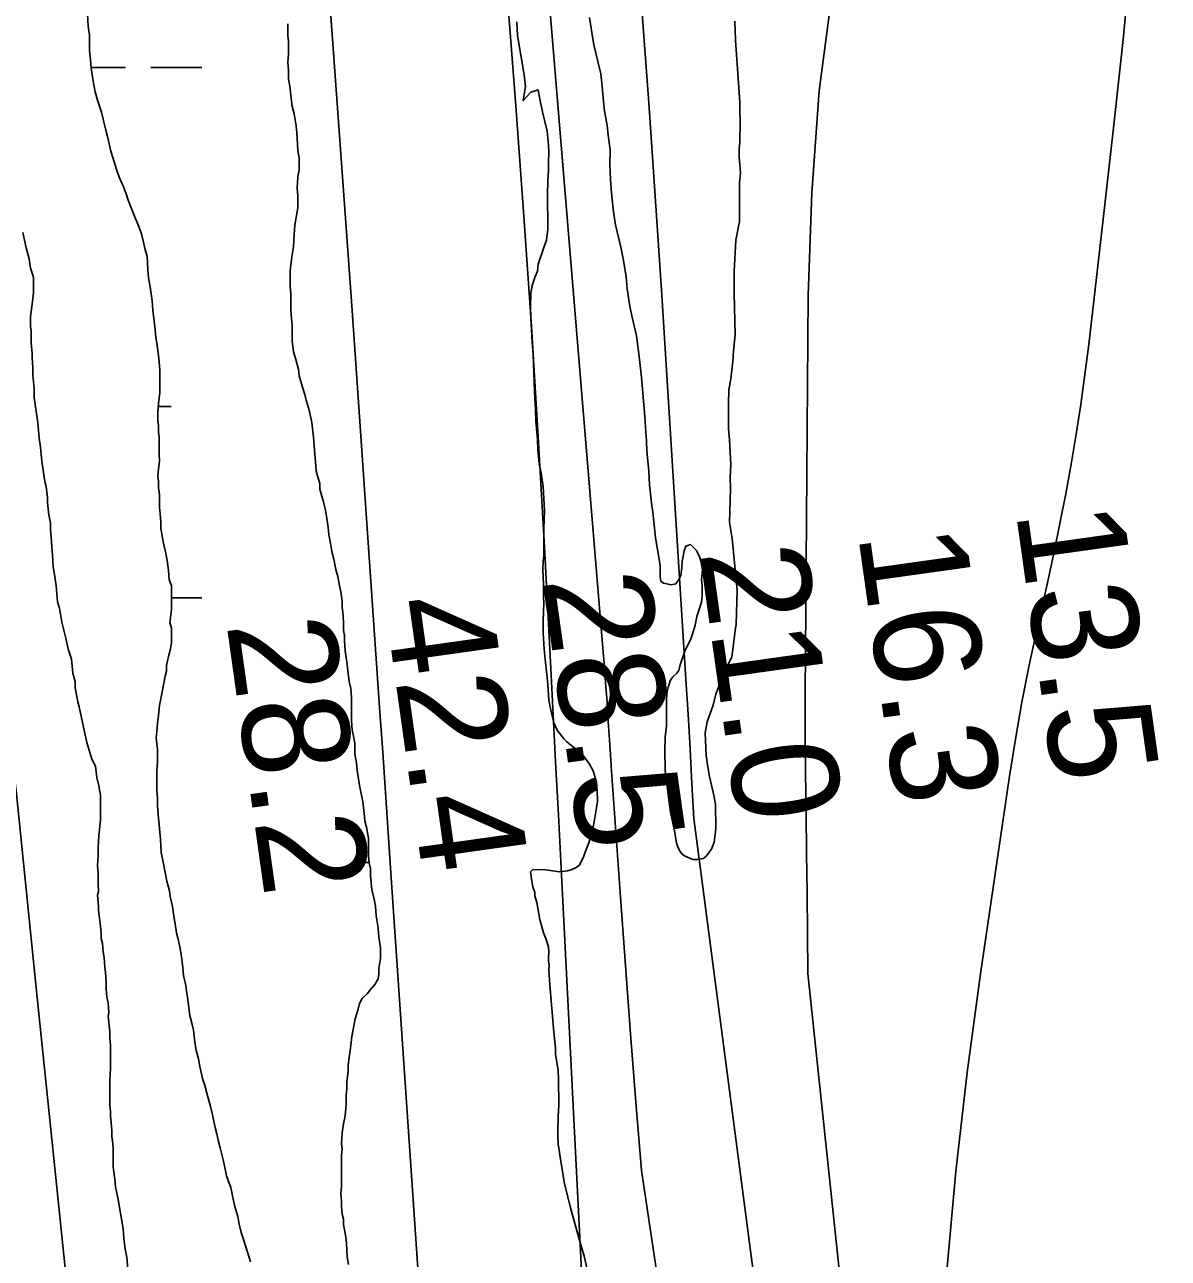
# Model space of a CAD drawing. Extents: x 3250478 to 3288318, y 788638 to 816472.
# Drawn here: x 3273956 to 3274673, y 801177 to 801951 of the extents above; entities that cross this region are included whole.
import ezdxf

# ---------------------------------------------------------------- set-up
doc = ezdxf.new("R2010")
doc.units = 0
for name, color, linetype in [('V-LEVE-TOET', 7, 'Continuous'), ('V-RIVR-RANG', 7, 'Continuous'), ('V-SITE-VEGE', 7, 'Continuous'), ('V-TOPO-DPTH', 7, 'Continuous'), ('V-TOPO-MAJR', 7, 'Continuous'), ('V-TOPO-MINR', 7, 'Continuous'), ('V-WETL-SWMP', 7, 'Continuous')]:
    doc.layers.add(name, color=color, linetype=linetype)

msp = doc.modelspace()

# ---------------------------------------------------------------- linework, layer by layer
at = {"layer": 'V-LEVE-TOET'}
msp.add_lwpolyline([(3274066.66, 800323.54), (3274045.78, 800530.48), (3274025.98, 800731.45), (3274004.89, 800943.51), (3273984.23, 801142.35), (3273963.14, 801346.52), (3273950.66, 801470.34), (3273933.7, 801597.14), (3273919.94, 801725.87), (3273900.35, 801918.1), (3273882.08, 802084.55)], dxfattribs=at)
at = {"layer": 'V-SITE-VEGE'}
for points in [[(3274264.58, 801952.56), (3274265.02, 801943.94), (3274269.16, 801919.26), (3274270.14, 801912.08), (3274268.56, 801903.14), (3274273.37, 801908.4), (3274277.94, 801909.91), (3274278.58, 801906.47), (3274279.21, 801903.02), (3274280.76, 801896.14), (3274283.54, 801884.1), (3274283.87, 801881.81), (3274284.55, 801875.2), (3274284.62, 801870.88), (3274284.44, 801864.55), (3274284.51, 801859.95), (3274284.07, 801852.17), (3274283.9, 801844.97), (3274283.97, 801822.53), (3274283.22, 801815.61), (3274281.57, 801810.98), (3274278, 801800.56), (3274277.5, 801796.24), (3274276.12, 801792.77), (3274274.19, 801787.26), (3274273.41, 801782.36), (3274273.26, 801774.02), (3274273.37, 801767.11), (3274273.78, 801759.35), (3274274.2, 801751.59), (3274274.9, 801743.83), (3274275.38, 801732.33), (3274275.48, 801726), (3274275.93, 801716.22), (3274276.32, 801709.61), (3274276.45, 801701.84), (3274277.5, 801690.64), (3274277.89, 801684.03), (3274278.61, 801675.41), (3274279.85, 801669.38), (3274281.14, 801661.06), (3274281.97, 801645.82), (3274281.58, 801634.59), (3274281.56, 801617.61), (3274281.04, 801614.44), (3274280.84, 801608.97), (3274281.29, 801599.48), (3274281.41, 801591.71), (3274281.47, 801587.97), (3274281.08, 801576.75), (3274281.21, 801568.98), (3274281.66, 801558.92), (3274282.34, 801552.6), (3274283.35, 801543.12), (3274284.04, 801536.8), (3274284.77, 801527.03), (3274286.02, 801520.72), (3274287.88, 801512.69), (3274289.97, 801508.12), (3274294.38, 801502.44), (3274295.84, 801501.02), (3274300.51, 801497.07), (3274303.42, 801494.81), (3274306.35, 801491.99), (3274310.17, 801486.87), (3274312.54, 801482.59), (3274314.68, 801475.43), (3274315.04, 801470.55), (3274315.16, 801463.36), (3274314.65, 801459.32), (3274313.33, 801451.82), (3274312.54, 801447.49), (3274311.74, 801443.73), (3274309.83, 801437.37), (3274308.17, 801433.32), (3274306.52, 801428.68), (3274304.01, 801423.46), (3274301.73, 801421.99)], [(3274317.2, 801920.04), (3274315.65, 801926.93), (3274312.88, 801938.1), (3274311.6, 801945.85), (3274310.29, 801955.33)], [(3274401.26, 801953.07), (3274401.74, 801940.99), (3274404.39, 801902.19), (3274404.68, 801884.35), (3274404.43, 801882.33), (3274404.51, 801877.16), (3274404.01, 801872.83), (3274404.09, 801867.94), (3274404.83, 801857.88), (3274404.35, 801851.55), (3274404.18, 801827.37), (3274402.06, 801815.54), (3274400.95, 801795.95), (3274400.88, 801782.14), (3274401.59, 801756.26), (3274400.61, 801746.17), (3274400.14, 801739.54), (3274398.88, 801728.59), (3274397.56, 801721.66), (3274397.41, 801713.02), (3274397.38, 801697.2), (3274398.07, 801690.3), (3274398.9, 801674.78), (3274398.45, 801666.71), (3274398.56, 801659.81), (3274398.05, 801638.51), (3274399.65, 801628.46), (3274402.77, 801596), (3274402.26, 801574.7)], [(3274402.26, 801574.7), (3274401.46, 801570.66), (3274400.71, 801563.74), (3274399.43, 801554.22), (3274396.08, 801547.26), (3274394.44, 801542.63), (3274391.38, 801535.67), (3274389.45, 801530.75), (3274387.84, 801523.82), (3274383.98, 801513.4), (3274382.65, 801506.47), (3274383.46, 801492.38), (3274384.13, 801486.35), (3274385.4, 801479.18), (3274387.88, 801468.28), (3274389.14, 801461.68), (3274389.39, 801446.15), (3274388.38, 801437.79), (3274386.72, 801433.45), (3274383.34, 801429.08), (3274381.64, 801427.61), (3274377.91, 801426.97), (3274375.03, 801426.93), (3274370.68, 801428.87), (3274368.65, 801429.98), (3274366.89, 801432.26), (3274365.4, 801435.4), (3274364.79, 801437.4), (3274363.21, 801446.01), (3274361.02, 801456.62), (3274360.06, 801462.94), (3274357.72, 801482.75), (3274357.5, 801495.7), (3274357.66, 801503.76), (3274358.41, 801510.96), (3274358.58, 801518.16), (3274358.43, 801527.37), (3274358.91, 801532.84), (3274360.83, 801539.2), (3274362.51, 801541.53), (3274365.06, 801543.88), (3274366.19, 801545.62), (3274366.99, 801549.09), (3274370.29, 801558.35), (3274373.64, 801564.73), (3274375.29, 801569.94), (3274376.37, 801573.99), (3274377.43, 801579.47), (3274380.45, 801588.44), (3274380.96, 801592.48), (3274380.86, 801598.52), (3274380.51, 801602.54), (3274380.98, 801608.59), (3274380.33, 801613.47), (3274379.12, 801616.91), (3274377.33, 801620.91), (3274373.53, 801624.58), (3274370.67, 801623.67), (3274369.56, 801620.78), (3274368.77, 801616.16), (3274368.23, 801614.14), (3274368.01, 801610.11), (3274367.51, 801605.49), (3274366.4, 801602.89), (3274364.44, 801599.98), (3274361.57, 801599.35), (3274356.66, 801600.43), (3274354.91, 801601.55), (3274354.58, 801604.13), (3274354.47, 801611.04), (3274354.13, 801614.2), (3274351.59, 801628.83), (3274349.89, 801644.92), (3274349.25, 801648.93), (3274347.88, 801662.15), (3274347.45, 801670.77), (3274346.1, 801683.12), (3274346, 801689.46), (3274345.28, 801698.36), (3274344.88, 801704.97), (3274342.75, 801729.4), (3274341.39, 801742.61), (3274339.74, 801755.53), (3274336.66, 801768.14), (3274335.41, 801774.17), (3274333.79, 801785.08), (3274333.09, 801792.55), (3274331.48, 801802.88), (3274329.91, 801811.2), (3274326.52, 801825.24), (3274325.23, 801833.28), (3274323.89, 801845.34), (3274323.46, 801853.68), (3274323.02, 801862.88), (3274323.16, 801872.38), (3274321.86, 801881.56), (3274321.18, 801887.59), (3274319.6, 801896.78), (3274318.93, 801902.52), (3274318.19, 801912), (3274317.2, 801920.04)], [(3273964.09, 801701.06), (3273961.88, 801716.86), (3273961.87, 801722.57), (3273960.99, 801730.91), (3273960.98, 801735.74), (3273960.54, 801741.89), (3273960.53, 801744.53), (3273960.09, 801751.11), (3273960.08, 801759.02), (3273959.64, 801761.21), (3273959.64, 801762.97), (3273959.63, 801767.8), (3273960.94, 801777.02), (3273961.38, 801782.73), (3273961.37, 801792.39), (3273959.6, 801798.1), (3273958.72, 801803.81), (3273956.96, 801810.83), (3273954.75, 801820.49)], [(3274021.7, 801158.34), (3274019.93, 801177.22), (3274019.04, 801182.49), (3274018.16, 801189.51), (3274017.71, 801195.22), (3274014.62, 801213.66), (3274012.86, 801221.57), (3274012.41, 801226.4), (3274011.53, 801233.86), (3274011.52, 801246.16), (3274011.08, 801250.55), (3274010.63, 801253.18), (3274010.62, 801256.7), (3274010.18, 801261.96), (3274009.74, 801265.92), (3274009.74, 801268.99), (3274009.29, 801272.94), (3274009.28, 801288.31), (3274009.71, 801295.78), (3274009.7, 801310.71), (3274009.26, 801314.66), (3274009.25, 801319.05), (3274008.36, 801328.71), (3274008.8, 801330.91), (3274008.35, 801337.05), (3274007.47, 801340.57), (3274007.03, 801345.84), (3274007.02, 801350.23), (3274006.58, 801355.94), (3274006.14, 801359.45), (3274005.69, 801365.59), (3274005.25, 801369.11), (3274004.81, 801374.38), (3274003.92, 801377.45), (3274003.92, 801380.96), (3274003.03, 801388.87), (3274002.59, 801391.5), (3274002.15, 801395.46), (3274002.15, 801397.65), (3274001.7, 801404.68), (3274002.14, 801406.87), (3274002.13, 801411.7), (3274002.13, 801418.73), (3274001.68, 801423.12), (3274002.12, 801429.71), (3274002.11, 801434.54), (3274002.54, 801442), (3274003.41, 801451.67), (3274003.4, 801467.47), (3274002.51, 801473.18), (3274001.19, 801478.45), (3274000.31, 801485.47), (3273998.11, 801489.86), (3273995.02, 801500.4), (3273992.82, 801510.06), (3273990.17, 801522.79), (3273989.29, 801525.86), (3273987.52, 801534.65), (3273987.52, 801538.6), (3273986.2, 801543.87), (3273985.31, 801552.65), (3273983.11, 801559.23), (3273981.78, 801565.82), (3273979.14, 801575.92), (3273977.81, 801584.7), (3273976.49, 801588.65), (3273975.6, 801598.75), (3273974.72, 801605.77), (3273973.84, 801610.6), (3273973.39, 801618.07), (3273972.95, 801622.9), (3273972.5, 801629.49), (3273972.06, 801633.88), (3273972.05, 801638.27), (3273971.17, 801643.09), (3273970.28, 801651), (3273970.28, 801654.07), (3273969.4, 801661.1), (3273968.51, 801664.17), (3273966.75, 801676.91), (3273965.86, 801685.69), (3273964.98, 801691.4), (3273964.09, 801701.06)], [(3274301.73, 801421.99), (3274298.59, 801420.5), (3274296.3, 801419.89), (3274291.13, 801419.23), (3274288.54, 801419.76), (3274282.77, 801420.53), (3274274.71, 801420.69), (3274273.29, 801419.22), (3274273.96, 801413.48), (3274274.6, 801409.75), (3274275.81, 801406.31), (3274275.84, 801404.3), (3274277.06, 801400), (3274278.96, 801389.39), (3274280.17, 801385.67), (3274281.4, 801381.08), (3274282.9, 801377.37), (3274284.42, 801372.21), (3274284.76, 801369.05), (3274284.53, 801365.6), (3274284.56, 801363.58), (3274284.9, 801360.71), (3274284.65, 801357.83), (3274284.99, 801354.67), (3274285.39, 801348.34), (3274287.88, 801318.75), (3274288.91, 801308.69), (3274288.97, 801304.95), (3274290.58, 801294.62), (3274290.67, 801289.16), (3274290.94, 801272.76), (3274290.47, 801265.84), (3274290.33, 801257.21), (3274290.39, 801253.18), (3274290.47, 801248.58), (3274292.39, 801236.24), (3274293.34, 801231.36), (3274294.31, 801224.47), (3274298.02, 801209.28), (3274299.85, 801202.41), (3274303.83, 801188.08), (3274306.87, 801178.06), (3274308.43, 801170.89)]]:
    msp.add_lwpolyline(points, dxfattribs=at)
at = {"layer": 'V-TOPO-DPTH'}
msp.add_lwpolyline([(3274534.36, 801168.89), (3274539.91, 801231.2), (3274547.11, 801293.33), (3274555.39, 801355.36), (3274573.62, 801479.25), (3274577.31, 801502.54), (3274581.36, 801525.76), (3274585.94, 801548.88), (3274590.87, 801571.93), (3274597.36, 801600.67), (3274601.41, 801619.21), (3274605.27, 801637.78), (3274608.87, 801656.41), (3274612.29, 801675.07), (3274615.42, 801693.78), (3274618.32, 801712.53), (3274620.91, 801731.32), (3274623.27, 801750.14), (3274632.24, 801826.95), (3274638.69, 801884.23), (3274644.81, 801941.54), (3274650.44, 801998.9)], dxfattribs=at)
at = {"layer": 'V-TOPO-MAJR'}
msp.add_lwpolyline([(3274277.28, 802057.44), (3274318.42, 801562.15), (3274319.39, 801550), (3274320.32, 801537.85), (3274321.17, 801525.7), (3274321.97, 801513.54), (3274323.08, 801495.97), (3274323.29, 801492.6), (3274323.51, 801489.23), (3274323.74, 801485.86), (3274323.98, 801482.49), (3274329.57, 801403.44), (3274332.68, 801360.55), (3274335.9, 801317.68), (3274339.28, 801274.81), (3274342.78, 801231.96), (3274650.91, 799170.66)], dxfattribs=at)
at = {"layer": 'V-TOPO-MINR'}
for points in [[(3274250.17, 802078.57), (3274264.01, 801899.79), (3274269.1, 801830.6), (3274273.85, 801761.4), (3274278.08, 801692.15), (3274281.95, 801622.89), (3274286.14, 801542.84), (3274287.66, 801513.58), (3274289.17, 801484.32), (3274290.67, 801455.07), (3274292.16, 801425.81), (3274307.09, 801131.77)], [(3274650.44, 801998.9), (3274644.81, 801941.54), (3274638.69, 801884.23), (3274632.24, 801826.95), (3274623.27, 801750.14), (3274620.91, 801731.32), (3274618.32, 801712.53), (3274615.42, 801693.78), (3274612.29, 801675.07), (3274608.87, 801656.41), (3274605.27, 801637.78), (3274601.41, 801619.21), (3274597.36, 801600.67), (3274590.87, 801571.93), (3274585.94, 801548.88), (3274581.36, 801525.76), (3274577.31, 801502.54), (3274573.62, 801479.25), (3274555.39, 801355.36), (3274547.11, 801293.33), (3274539.91, 801231.2), (3274534.36, 801168.89)], [(3274206, 801118.45), (3274185.67, 801418.6), (3274183.96, 801443.82), (3274182.24, 801469.05), (3274180.51, 801494.27), (3274178.77, 801519.5), (3274165.74, 801707.96), (3274161.09, 801774.4), (3274156.38, 801840.83), (3274151.57, 801907.26), (3274146.7, 801973.68)], [(3274462.61, 801972.95), (3274454.27, 801909.34), (3274449.56, 801845.36), (3274447.26, 801781.14), (3274445.63, 801556.98), (3274445.53, 801531.8), (3274445.55, 801506.62), (3274445.73, 801481.44), (3274446.02, 801456.26), (3274446.37, 801431.08), (3274446.67, 801405.9), (3274446.92, 801380.72), (3274447.12, 801355.54), (3274648.15, 799454.37)], [(3274343.07, 801960.51), (3274347.42, 801901.86), (3274351.46, 801843.2), (3274355.29, 801784.52), (3274370.65, 801539.9), (3274371.98, 801518.12), (3274373.26, 801496.34), (3274374.46, 801474.56), (3274375.61, 801452.77), (3274677.98, 799145.68)]]:
    msp.add_lwpolyline(points, dxfattribs=at)
at = {"layer": 'V-WETL-SWMP'}
for p, q in [((3273997.54, 801923.94), (3274019.08, 801923.93)), ((3274035.08, 801923.93), (3274067.08, 801923.92)), ((3274039.78, 801711.32), (3274047.86, 801711.32)), ((3274047.95, 801591.25), (3274066.98, 801591.24)), ((3274164.84, 801425.04), (3274171.93, 801425.04))]:
    msp.add_line(p, q, dxfattribs=at)
for points in [[(3273997.12, 801928.9), (3273996.67, 801934.61), (3273996.66, 801944.27), (3273995.78, 801949.98), (3273995.33, 801957.44)], [(3274120.93, 801951.42), (3274120.94, 801947.9), (3274120.94, 801943.95), (3274121.38, 801940.44), (3274121.39, 801935.17), (3274121.39, 801932.09), (3274120.96, 801927.26), (3274121.4, 801921.99), (3274121.4, 801916.72), (3274122.29, 801912.33), (3274123.17, 801904.43), (3274123.62, 801899.6), (3274124.94, 801894.77), (3274126.26, 801887.31), (3274126.71, 801882.92), (3274127.15, 801875.89), (3274127.16, 801871.94), (3274128.04, 801867.11), (3274128.05, 801859.64), (3274127.17, 801855.25), (3274126.74, 801848.22), (3274127.18, 801843.39), (3274127.19, 801835.93), (3274125.45, 801824.95), (3274125.01, 801819.24), (3274124.58, 801811.33), (3274123.71, 801806.5), (3274122.83, 801800.35), (3274122.4, 801796.4), (3274122.41, 801789.82), (3274122.41, 801786.3), (3274122.85, 801782.35), (3274122.86, 801775.76), (3274122.86, 801771.37), (3274123.31, 801766.54), (3274123.75, 801762.15), (3274123.75, 801757.32), (3274123.76, 801752.49), (3274124.64, 801745.46), (3274125.97, 801740.64), (3274127.73, 801734.49), (3274128.17, 801730.54), (3274129.94, 801723.95), (3274131.7, 801718.68), (3274132.58, 801715.17), (3274134.34, 801709.03), (3274136.1, 801701.12), (3274136.99, 801691.9), (3274137.88, 801681.36), (3274138.32, 801676.53), (3274138.77, 801670.83), (3274139.65, 801667.75), (3274140.97, 801662.92), (3274140.98, 801659.41), (3274142.3, 801655.02), (3274143.18, 801651.95), (3274144.5, 801647.12), (3274144.94, 801643.6), (3274145.83, 801638.34), (3274146.27, 801635.26), (3274146.71, 801630.87), (3274147.59, 801626.48), (3274148.48, 801620.33), (3274149.8, 801615.51), (3274151.12, 801608.92), (3274152.45, 801604.53), (3274153.33, 801598.82), (3274154.21, 801594.87), (3274155.1, 801589.16), (3274155.1, 801585.21), (3274155.54, 801582.14), (3274155.99, 801575.99), (3274155.99, 801570.72), (3274156.43, 801567.65), (3274156.44, 801564.13), (3274156.88, 801557.98), (3274158.21, 801549.64), (3274158.65, 801545.25), (3274159.54, 801538.67), (3274160.42, 801534.28), (3274160.86, 801528.57), (3274160.87, 801522.42), (3274160.87, 801517.59), (3274160.88, 801514.08), (3274161.32, 801508.37), (3274162.2, 801504.42)], [(3274048.57, 801397.6), (3274047.25, 801403.74), (3274046.81, 801407.26), (3274045.04, 801413.4), (3274044.16, 801417.79), (3274042.84, 801425.26), (3274041.51, 801431.4), (3274041.06, 801439.75), (3274040.62, 801444.14), (3274040.18, 801451.16), (3274039.73, 801455.11), (3274039.29, 801460.82), (3274039.28, 801465.21), (3274038.84, 801470.48), (3274038.83, 801477.95), (3274038.83, 801482.34), (3274039.26, 801488.49), (3274039.25, 801495.95), (3274038.37, 801503.42), (3274038.8, 801507.37), (3274039.24, 801512.64), (3274039.67, 801515.71), (3274040.54, 801523.62), (3274042.29, 801533.28), (3274043.17, 801537.68), (3274044.04, 801542.07), (3274044.92, 801545.14), (3274044.91, 801548.66), (3274046.22, 801554.36), (3274047.1, 801558.32), (3274047.97, 801562.71), (3274047.97, 801567.98), (3274047.96, 801572.37), (3274047.08, 801575.44), (3274047.95, 801583.79), (3274047.94, 801594.33), (3274047.94, 801598.72), (3274046.62, 801602.67), (3274046.17, 801608.38), (3274045.29, 801614.53), (3274044.41, 801618.92), (3274043.08, 801625.5), (3274042.2, 801629.89), (3274041.31, 801635.16), (3274041.31, 801638.67), (3274040.87, 801643.94), (3274040.43, 801647.9), (3274040.42, 801651.85), (3274040.42, 801655.8), (3274039.97, 801660.19), (3274039.97, 801664.14), (3274039.53, 801667.66), (3274039.96, 801672.05), (3274040.4, 801676.88), (3274040.39, 801681.27), (3274040.39, 801684.78), (3274040.39, 801687.86), (3274040.38, 801691.81), (3274039.94, 801695.32), (3274039.94, 801699.27), (3274039.49, 801702.35), (3274039.49, 801707.18), (3274039.92, 801713.33), (3274040.79, 801719.91), (3274040.79, 801724.31), (3274040.78, 801730.45), (3274040.78, 801733.97), (3274040.34, 801739.23), (3274039.89, 801743.19), (3274039.01, 801749.77), (3274038.13, 801754.6), (3274037.68, 801759.43), (3274037.24, 801764.7), (3274036.35, 801771.73), (3274035.91, 801777.44), (3274034.58, 801786.22), (3274033.7, 801791.93), (3274033.25, 801797.19), (3274032.81, 801805.54), (3274031.48, 801809.49), (3274030.16, 801815.2), (3274029.28, 801819.59), (3274027.08, 801825.29), (3274025.32, 801829.68), (3274022.68, 801835.83), (3274020.92, 801840.66), (3274019.6, 801844.61), (3274017.83, 801849), (3274015.19, 801855.14), (3274013.43, 801859.97), (3274011.23, 801867.43), (3274009.91, 801871.39), (3274008.14, 801879.73), (3274006.82, 801884.56), (3274005.06, 801891.58), (3274004.18, 801895.97), (3274001.53, 801903.43), (3274000.21, 801908.7), (3273998.89, 801915.29), (3273997.56, 801923.63), (3273997.12, 801928.9)], [(3274162.2, 801504.42), (3274163.09, 801500.03), (3274163.09, 801493), (3274163.98, 801487.73), (3274164.42, 801482.9), (3274166.19, 801472.36), (3274167.95, 801463.14), (3274168.84, 801456.12), (3274169.28, 801451.29), (3274170.6, 801446.46), (3274171.49, 801439.87), (3274171.49, 801435.92), (3274171.5, 801429.33), (3274171.94, 801424.94), (3274172.82, 801421.43), (3274172.83, 801417.48), (3274173.27, 801412.21), (3274173.71, 801408.26), (3274175.04, 801402.11), (3274175.92, 801397.72), (3274176.37, 801391.57), (3274177.25, 801386.74), (3274177.69, 801383.67), (3274178.14, 801378.4), (3274179.02, 801371.37), (3274179.03, 801364.79), (3274178.15, 801358.64), (3274178.16, 801355.12), (3274177.72, 801352.05), (3274175.53, 801348.54), (3274172.9, 801345.46), (3274170.7, 801342.82), (3274167.63, 801339.74), (3274165.88, 801336.67), (3274165, 801333.16), (3274163.25, 801327.01), (3274161.94, 801320.42), (3274161.07, 801316.03), (3274160.2, 801308.56), (3274159.76, 801304.17), (3274158.89, 801298.02), (3274158.9, 801294.07), (3274158.02, 801287.48), (3274158.03, 801283.09), (3274157.59, 801279.14), (3274157.6, 801273.43), (3274157.16, 801268.16), (3274156.73, 801265.08), (3274155.85, 801261.13), (3274154.98, 801255.42), (3274154.55, 801248.83), (3274154.99, 801245.32), (3274154.55, 801241.37), (3274154.56, 801233.9), (3274154.56, 801229.95), (3274154.57, 801225.12), (3274154.57, 801221.6), (3274154.14, 801217.65), (3274154.58, 801212.38), (3274154.58, 801209.31), (3274155.03, 801204.48), (3274155.91, 801201.41), (3274155.91, 801197.89), (3274157.24, 801191.31), (3274157.68, 801186.48), (3274158.13, 801177.7), (3274159.01, 801172.87)], [(3274097.53, 801174.56), (3274095.77, 801180.71), (3274093.13, 801188.61), (3274091.81, 801193), (3274090.48, 801198.27), (3274089.6, 801203.1), (3274087.84, 801209.24), (3274086.51, 801214.95), (3274085.19, 801221.1), (3274083.87, 801225.05), (3274082.55, 801228.56), (3274081.23, 801234.71), (3274080.34, 801238.66), (3274078.58, 801246.12), (3274077.26, 801250.95), (3274076.38, 801254.9), (3274075.49, 801258.85), (3274073.73, 801266.76), (3274072.41, 801272.03), (3274070.2, 801280.37), (3274068.88, 801285.2), (3274067.56, 801289.59), (3274065.79, 801297.05), (3274064.91, 801301.88), (3274063.59, 801307.15), (3274062.71, 801312.42), (3274061.82, 801319.88), (3274060.94, 801323.39), (3274059.62, 801329.1), (3274058.73, 801335.69), (3274058.29, 801339.2), (3274057.41, 801344.47), (3274056.96, 801347.98), (3274055.64, 801354.13), (3274055.2, 801358.96), (3274054.31, 801365.98), (3274053.43, 801371.25), (3274052.1, 801376.96), (3274051.22, 801380.91), (3274050.34, 801386.62), (3274049.46, 801391.45), (3274048.57, 801397.6)]]:
    msp.add_lwpolyline(points, dxfattribs=at)

# ---------------------------------------------------------------- texts
at = {"layer": 'V-RIVR-RANG'}
for s, p in [('13.5', (3274577.5, 801645.49)), ('16.3', (3274478.51, 801631.35)), ('21.0', (3274379.11, 801620.08)), ('28.5', (3274280.52, 801603.07)), ('42.4', (3274181.52, 801588.93)), ('28.2', (3274082.53, 801574.8))]:
    msp.add_text(s, height=67, rotation=277.98833, dxfattribs=at).set_placement(p)

doc.saveas('drawing.dxf')
